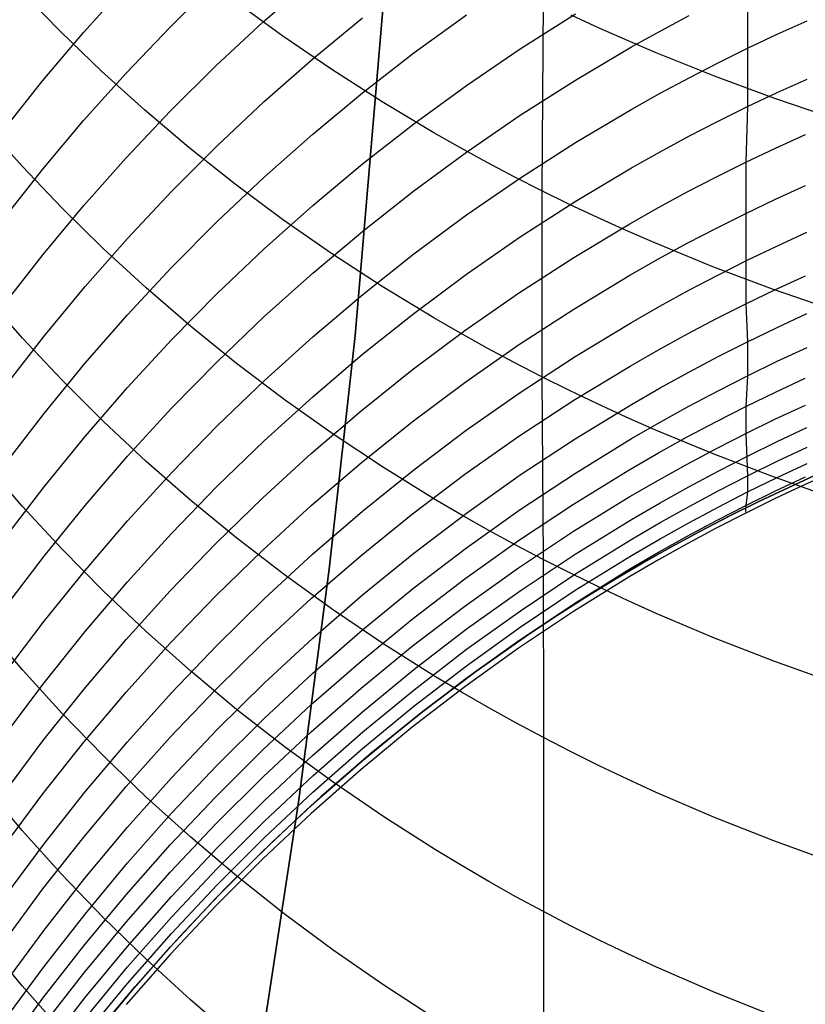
# Model space of a CAD drawing. Extents: x -383 to 1849, y -1185 to -529.
# Tile 296 of 656: x 238.22 to 244.01, y -1094.43 to -1087.17. Entities that reach past the tile are written whole.
import ezdxf

# ---------------------------------------------------------------- set-up
doc = ezdxf.new("R2010")
doc.units = 0
doc.layers.add('PREDEFINITO', color=7, linetype='CONTINUOUS')

msp = doc.modelspace()

# ---------------------------------------------------------------- linework, layer by layer
at = {"layer": 'PREDEFINITO'}
for p, q in [((240.9879, -1086.0516, 420), (240.6947, -1089.5035, 420)), ((240.9879, -1086.0516, 370), (240.6947, -1089.5035, 370)), ((240.6947, -1089.5035, 395), (240.9879, -1086.0516, 395)), ((238.6953, -1087.2665, 609.2711), (239.008, -1086.9198, 609.1185)), ((239.3313, -1087.2287, 607.5636), (239.6668, -1086.8986, 607.4253)), ((240.0147, -1087.1932, 605.885), (240.3717, -1086.8817, 605.7608)), ((243.5855, -1086.9287, 599.3875), (243.586, -1087.3846, 597.9769)), ((238.5228, -1087.2609, 642.066), (238.2309, -1086.9604, 641.8107)), ((240.1607, -1087.2954, 644.6653), (239.8107, -1087.0391, 644.4408)), ((242.0807, -1087.0416, 647.0822), (242.0695, -1088.4358, 645.656)), ((241.1273, -1087.4191, 602.7153), (241.5146, -1087.138, 602.6147)), ((241.9114, -1087.3882, 601.1104), (242.3171, -1087.1313, 601.0233)), ((242.4925, -1087.2357, 647.2558), (242.2854, -1087.1399, 647.1703)), ((242.942, -1087.258, 599.4941), (243.1545, -1087.1445, 599.4575)), ((239.6684, -1087.5157, 606.0131), (240.0147, -1087.1932, 605.885)), ((240.3821, -1087.4637, 604.3498), (240.7497, -1087.1605, 604.2354)), ((243.8045, -1087.2817, 597.9455), (244.0248, -1087.1826, 597.9151)), ((238.3944, -1087.6222, 609.4274), (238.6953, -1087.2665, 609.2711)), ((238.8269, -1087.5542, 642.3147), (238.5228, -1087.2609, 642.066)), ((239.0071, -1087.5688, 607.7058), (239.3313, -1087.2287, 607.5636)), ((242.7018, -1087.3287, 647.3387), (242.4925, -1087.2357, 647.2558)), ((242.7316, -1087.375, 599.5316), (242.942, -1087.258, 599.4941)), ((243.586, -1087.3846, 597.9769), (243.8045, -1087.2817, 597.9455)), ((240.5217, -1087.5427, 644.8814), (240.1607, -1087.2954, 644.6653)), ((242.9134, -1087.4191, 647.4191), (242.7018, -1087.3287, 647.3387)), ((240.7497, -1087.7126, 602.8198), (241.1273, -1087.4191, 602.7153)), ((241.5148, -1087.6585, 601.2015), (241.9114, -1087.3882, 601.1104)), ((242.3172, -1087.6198, 599.6098), (242.7316, -1087.375, 599.5316)), ((243.3428, -1087.5919, 647.5722), (242.9134, -1087.4191, 647.4191)), ((243.3695, -1087.4913, 598.0093), (243.586, -1087.3846, 597.9769)), ((243.586, -1087.3846, 597.9769), (243.585, -1087.815, 596.552)), ((240.0249, -1087.7783, 604.4681), (240.3821, -1087.4637, 604.3498)), ((243.155, -1087.6018, 598.0426), (243.3695, -1087.4913, 598.0093)), ((238.6943, -1087.9184, 607.8516), (239.0071, -1087.5688, 607.7058)), ((239.1428, -1087.8399, 642.5565), (238.8269, -1087.5542, 642.3147)), ((239.333, -1087.8486, 606.145), (239.6684, -1087.5157, 606.0131)), ((240.8933, -1087.7808, 645.0888), (240.5217, -1087.5427, 644.8814)), ((238.1057, -1087.9865, 609.5871), (238.3944, -1087.6222, 609.4274)), ((241.9115, -1087.8785, 599.6918), (242.3172, -1087.6198, 599.6098)), ((242.9425, -1087.7159, 598.077), (243.155, -1087.6018, 598.0426)), ((243.7803, -1087.7541, 647.7151), (243.3428, -1087.5919, 647.5722)), ((243.8035, -1087.7115, 596.5226), (244.0239, -1087.6118, 596.4941)), ((240.382, -1088.018, 602.9281), (240.7497, -1087.7126, 602.8198)), ((241.1276, -1087.9416, 601.2965), (241.5148, -1087.6585, 601.2015)), ((242.7321, -1087.8337, 598.1122), (242.9425, -1087.7159, 598.077)), ((243.585, -1087.815, 596.552), (243.8035, -1087.7115, 596.5226)), ((239.6781, -1088.1039, 604.59), (240.0249, -1087.7783, 604.4681)), ((241.2753, -1088.0093, 645.2873), (240.8933, -1087.7808, 645.0888)), ((244.2252, -1087.9055, 647.8476), (243.7803, -1087.7541, 647.7151)), ((239.0087, -1088.1915, 606.2804), (239.333, -1087.8486, 606.145)), ((239.4705, -1088.1176, 642.7911), (239.1428, -1087.8399, 642.5565)), ((242.3176, -1088.08, 598.1855), (242.7321, -1087.8337, 598.1122)), ((243.3685, -1087.9223, 596.5823), (243.585, -1087.815, 596.552)), ((243.585, -1087.815, 596.552), (243.5728, -1088.2248, 595.1143)), ((238.2418, -1088.2552, 640.3903), (237.9619, -1087.9421, 640.1343)), ((238.3934, -1088.2771, 608.0008), (238.6943, -1087.9184, 607.8516)), ((240.75, -1088.2371, 601.3952), (241.1276, -1087.9416, 601.2965)), ((241.5149, -1088.1505, 599.7775), (241.9115, -1087.8785, 599.6918)), ((243.154, -1088.0334, 596.6135), (243.3685, -1087.9223, 596.5823)), ((240.0246, -1088.3349, 603.0401), (240.382, -1088.018, 602.9281)), ((241.4701, -1088.1198, 645.383), (241.2753, -1088.0093, 645.2873)), ((241.912, -1088.3402, 598.2623), (242.3176, -1088.08, 598.1855)), ((242.9415, -1088.1482, 596.6456), (243.154, -1088.0334, 596.6135)), ((243.7913, -1088.1208, 595.0868), (244.0117, -1088.0206, 595.0602)), ((239.3423, -1088.44, 604.7155), (239.6781, -1088.1039, 604.59)), ((239.8095, -1088.3869, 643.0182), (239.4705, -1088.1176, 642.7911)), ((241.1277, -1088.4354, 599.8668), (241.5149, -1088.1505, 599.7775)), ((241.6674, -1088.2277, 645.4764), (241.4701, -1088.1198, 645.383)), ((242.7311, -1088.2667, 596.6786), (242.9415, -1088.1482, 596.6456)), ((243.5728, -1088.2248, 595.1143), (243.7913, -1088.1208, 595.0868)), ((238.696, -1088.544, 606.4193), (239.0087, -1088.1915, 606.2804)), ((241.8672, -1088.3331, 645.5674), (241.6674, -1088.2277, 645.4764)), ((243.3563, -1088.3327, 595.1426), (243.5728, -1088.2248, 595.1143)), ((243.5728, -1088.2248, 595.1143), (243.573, -1088.6024, 593.6617)), ((238.1046, -1088.6445, 608.1533), (238.3934, -1088.2771, 608.0008)), ((238.534, -1088.5613, 640.6401), (238.2418, -1088.2552, 640.3903)), ((240.3824, -1088.5446, 601.4974), (240.75, -1088.2371, 601.3952)), ((242.3167, -1088.5144, 596.7471), (242.7311, -1088.2667, 596.6786)), ((239.6777, -1088.6628, 603.1555), (240.0246, -1088.3349, 603.0401)), ((241.5154, -1088.6139, 598.3426), (241.912, -1088.3402, 598.2623)), ((242.0695, -1088.4358, 645.656), (241.8672, -1088.3331, 645.5674)), ((243.1418, -1088.4443, 595.1717), (243.3563, -1088.3327, 595.1426)), ((239.0177, -1088.7862, 604.8444), (239.3423, -1088.44, 604.7155)), ((240.1597, -1088.6475, 643.2374), (239.8095, -1088.3869, 643.0182)), ((240.7501, -1088.7329, 599.9595), (241.1277, -1088.4354, 599.8668)), ((242.0695, -1088.4358, 645.656), (242.0694, -1089.8068, 644.2048)), ((242.2741, -1088.5358, 645.742), (242.0695, -1088.4358, 645.656)), ((242.9294, -1088.5597, 595.2016), (243.1418, -1088.4443, 595.1717)), ((243.7915, -1088.498, 593.6362), (244.0119, -1088.3975, 593.6115)), ((241.911, -1088.776, 596.8188), (242.3167, -1088.5144, 596.7471)), ((243.573, -1088.6024, 593.6617), (243.7915, -1088.498, 593.6362)), ((238.3951, -1088.9056, 606.5614), (238.696, -1088.544, 606.4193)), ((238.8383, -1088.86, 640.8835), (238.534, -1088.5613, 640.6401)), ((240.0251, -1088.8637, 601.603), (240.3824, -1088.5446, 601.4974)), ((242.4811, -1088.6331, 645.8256), (242.2741, -1088.5358, 645.742)), ((242.719, -1088.6787, 595.2323), (242.9294, -1088.5597, 595.2016)), ((239.3418, -1089.0014, 603.2743), (239.6777, -1088.6628, 603.1555)), ((240.5208, -1088.899, 643.4485), (240.1597, -1088.6475, 643.2374)), ((241.1281, -1088.9005, 598.4263), (241.5154, -1088.6139, 598.3426)), ((242.6904, -1088.7278, 645.9067), (242.4811, -1088.6331, 645.8256)), ((243.3565, -1088.7106, 593.688), (243.573, -1088.6024, 593.6617)), ((243.573, -1088.6024, 593.6617), (243.5739, -1089.2687, 590.7821)), ((240.3825, -1089.0424, 600.0555), (240.7501, -1088.7329, 599.9595)), ((242.3047, -1088.9275, 595.2961), (242.719, -1088.6787, 595.2323)), ((242.9019, -1088.8197, 645.9852), (242.6904, -1088.7278, 645.9067)), ((243.1419, -1088.8225, 593.715), (243.3565, -1088.7106, 593.688)), ((243.8026, -1088.8429, 592.1824), (244.023, -1088.7418, 592.1595)), ((238.7045, -1089.1421, 604.9766), (239.0177, -1088.7862, 604.8444)), ((241.5145, -1089.0512, 596.8938), (241.911, -1088.776, 596.8188)), ((239.1545, -1089.151, 641.1202), (238.8383, -1088.86, 640.8835)), ((239.6783, -1089.1939, 601.7119), (240.0251, -1088.8637, 601.603)), ((243.3312, -1088.9955, 646.1349), (242.9019, -1088.8197, 645.9852)), ((242.9295, -1088.9382, 593.7427), (243.1419, -1088.8225, 593.715)), ((243.5841, -1088.9479, 592.206), (243.8026, -1088.8429, 592.1824)), ((238.1064, -1089.276, 606.7066), (238.3951, -1088.9056, 606.5614)), ((240.8926, -1089.1411, 643.6511), (240.5208, -1088.899, 643.4485)), ((240.7506, -1089.1998, 598.5131), (241.1281, -1088.9005, 598.4263)), ((241.8992, -1089.1903, 595.3629), (242.3047, -1088.9275, 595.2961)), ((242.7191, -1089.0576, 593.7712), (242.9295, -1088.9382, 593.7427)), ((243.3676, -1089.0567, 592.2303), (243.5841, -1088.9479, 592.206)), ((239.0171, -1089.3501, 603.3963), (239.3418, -1089.0014, 603.2743)), ((243.7686, -1089.1605, 646.2745), (243.3312, -1088.9955, 646.1349)), ((240.0252, -1089.3635, 600.1548), (240.3825, -1089.0424, 600.0555)), ((241.1272, -1089.3394, 596.9718), (241.5145, -1089.0512, 596.8938)), ((242.3047, -1089.3072, 593.8302), (242.7191, -1089.0576, 593.7712)), ((243.1531, -1089.1693, 592.2552), (243.3676, -1089.0567, 592.2303)), ((243.7924, -1089.1634, 590.7607), (244.0128, -1089.062, 590.7398)), ((238.4032, -1089.5072, 605.1118), (238.7045, -1089.1421, 604.9766)), ((239.4822, -1089.4339, 641.3498), (239.1545, -1089.151, 641.1202)), ((241.2747, -1089.3733, 643.8449), (240.8926, -1089.1411, 643.6511)), ((242.9406, -1089.2857, 592.2809), (243.1531, -1089.1693, 592.2552)), ((243.5739, -1089.2687, 590.7821), (243.7924, -1089.1634, 590.7607)), ((244.2134, -1089.3146, 646.4041), (243.7686, -1089.1605, 646.2745)), ((238.2436, -1089.5211, 638.9446), (237.9638, -1089.2029, 638.6948)), ((239.3425, -1089.5347, 601.8239), (239.6783, -1089.1939, 601.7119)), ((240.383, -1089.5111, 598.603), (240.7506, -1089.1998, 598.5131)), ((241.5028, -1089.4667, 595.4326), (241.8992, -1089.1903, 595.3629)), ((241.8991, -1089.5708, 593.8921), (242.3047, -1089.3072, 593.8302)), ((242.7302, -1089.4058, 592.3072), (242.9406, -1089.2857, 592.2809)), ((243.3574, -1089.3779, 590.8042), (243.5739, -1089.2687, 590.7821)), ((243.5739, -1089.2687, 590.7821), (243.5849, -1089.5483, 589.3662)), ((238.7038, -1089.7085, 603.5213), (239.0171, -1089.3501, 603.3963)), ((239.6785, -1089.6958, 600.2571), (240.0252, -1089.3635, 600.1548)), ((240.7497, -1089.6403, 597.0528), (241.1272, -1089.3394, 596.9718)), ((241.4697, -1089.4856, 643.9384), (241.2747, -1089.3733, 643.8449)), ((243.1428, -1089.4909, 590.8269), (243.3574, -1089.3779, 590.8042)), ((243.8033, -1089.4425, 589.3471), (244.0237, -1089.3405, 589.3285)), ((239.8213, -1089.7082, 641.572), (239.4822, -1089.4339, 641.3498)), ((241.1158, -1089.7562, 595.5052), (241.5028, -1089.4667, 595.4326)), ((242.3158, -1089.6568, 592.3617), (242.7302, -1089.4058, 592.3072)), ((243.5849, -1089.5483, 589.3662), (243.8033, -1089.4425, 589.3471)), ((238.1139, -1089.8811, 605.2499), (238.4032, -1089.5072, 605.1118)), ((238.5357, -1089.8322, 639.1884), (238.2436, -1089.5211, 638.9446)), ((239.0178, -1089.8858, 601.939), (239.3425, -1089.5347, 601.8239)), ((240.0257, -1089.8341, 598.6959), (240.383, -1089.5111, 598.603)), ((240.6947, -1089.5035, 420), (240.503, -1091.2245, 420)), ((240.6947, -1089.5035, 370), (240.503, -1091.2245, 370)), ((240.503, -1091.2245, 395), (240.6947, -1089.5035, 395)), ((241.6671, -1089.5954, 644.0296), (241.4697, -1089.4856, 643.9384)), ((242.9304, -1089.6076, 590.8501), (243.1428, -1089.4909, 590.8269)), ((241.5027, -1089.848, 593.9566), (241.8991, -1089.5708, 593.8921)), ((241.867, -1089.7024, 644.1184), (241.6671, -1089.5954, 644.0296)), ((242.72, -1089.728, 590.874), (242.9304, -1089.6076, 590.8501)), ((243.3683, -1089.6581, 589.3859), (243.5849, -1089.5483, 589.3662)), ((243.5849, -1089.5483, 589.3662), (243.5853, -1089.799, 587.9537)), ((243.8038, -1089.6928, 587.9369), (244.0242, -1089.5904, 587.9205)), ((240.3821, -1089.9534, 597.1367), (240.7497, -1089.6403, 597.0528)), ((241.9101, -1089.922, 592.4188), (242.3158, -1089.6568, 592.3617)), ((243.1538, -1089.7717, 589.4061), (243.3683, -1089.6581, 589.3859)), ((238.4024, -1090.0763, 603.6492), (238.7038, -1089.7085, 603.5213)), ((239.3426, -1090.0389, 600.3623), (239.6785, -1089.6958, 600.2571)), ((240.1716, -1089.9736, 641.7865), (239.8213, -1089.7082, 641.572)), ((240.7386, -1090.0584, 595.5804), (241.1158, -1089.7562, 595.5052)), ((242.0694, -1089.8068, 644.2048), (241.867, -1089.7024, 644.1184)), ((242.3056, -1089.9797, 590.9234), (242.72, -1089.728, 590.874)), ((243.5853, -1089.799, 587.9537), (243.8038, -1089.6928, 587.9369)), ((238.84, -1090.1358, 639.426), (238.5357, -1089.8322, 639.1884)), ((242.2742, -1089.9084, 644.2888), (242.0694, -1089.8068, 644.2048)), ((242.0694, -1089.8068, 644.2048), (242.0806, -1091.154, 642.7328)), ((242.9413, -1089.8891, 589.4268), (243.1538, -1089.7717, 589.4061)), ((243.3688, -1089.9092, 587.9709), (243.5853, -1089.799, 587.9537)), ((243.5853, -1089.799, 587.9537), (243.5726, -1090.0256, 586.5274)), ((243.7911, -1089.919, 586.5128), (244.0115, -1089.8163, 586.4986)), ((238.7046, -1090.2467, 602.0568), (239.0178, -1089.8858, 601.939)), ((239.6789, -1090.1684, 598.7916), (240.0257, -1089.8341, 598.6959)), ((241.1156, -1090.1383, 594.0236), (241.5027, -1089.848, 593.9566)), ((242.7309, -1090.0102, 589.448), (242.9413, -1089.8891, 589.4268)), ((240.0248, -1090.2781, 597.2233), (240.3821, -1089.9534, 597.1367)), ((240.5327, -1090.2298, 641.9931), (240.1716, -1089.9736, 641.7865)), ((241.5135, -1090.2008, 592.4783), (241.9101, -1089.922, 592.4188)), ((242.4813, -1090.0073, 644.3703), (242.2742, -1089.9084, 644.2888)), ((243.1543, -1090.0233, 587.9886), (243.3688, -1089.9092, 587.9709)), ((243.5726, -1090.0256, 586.5274), (243.7911, -1089.919, 586.5128)), ((239.018, -1090.3922, 600.4702), (239.3426, -1090.0389, 600.3623)), ((241.9, -1090.2456, 590.9751), (242.3056, -1089.9797, 590.9234)), ((242.3165, -1090.2633, 589.4919), (242.7309, -1090.0102, 589.448)), ((242.6908, -1090.1035, 644.4494), (242.4813, -1090.0073, 644.3703)), ((242.9418, -1090.1411, 588.0067), (243.1543, -1090.0233, 587.9886)), ((243.3561, -1090.1361, 586.5423), (243.5726, -1090.0256, 586.5274)), ((243.5726, -1090.0256, 586.5274), (243.5727, -1090.2247, 585.0201)), ((243.7912, -1090.1179, 585.0076), (244.0117, -1090.0151, 584.9954)), ((238.113, -1090.4529, 603.7798), (238.4024, -1090.0763, 603.6492)), ((240.3713, -1090.3727, 595.6583), (240.7386, -1090.0584, 595.5804)), ((242.9024, -1090.1969, 644.5261), (242.6908, -1090.1035, 644.4494)), ((243.5727, -1090.2247, 585.0201), (243.7912, -1090.1179, 585.0076)), ((239.1561, -1090.4314, 639.6569), (238.84, -1090.1358, 639.426)), ((239.3431, -1090.5134, 598.89), (239.6789, -1090.1684, 598.7916)), ((240.7383, -1090.4413, 594.0932), (241.1156, -1090.1383, 594.0236)), ((242.7314, -1090.2627, 588.0252), (242.9418, -1090.1411, 588.0067)), ((243.1416, -1090.2504, 586.5576), (243.3561, -1090.1361, 586.5423)), ((243.8033, -1090.2842, 583.4931), (244.0237, -1090.1811, 583.4827)), ((238.4033, -1090.617, 602.1774), (238.7046, -1090.2467, 602.0568)), ((240.9044, -1090.4763, 642.1913), (240.5327, -1090.2298, 641.9931)), ((241.1263, -1090.4929, 592.5402), (241.5135, -1090.2008, 592.4783)), ((241.5036, -1090.5251, 591.0289), (241.9, -1090.2456, 590.9751)), ((241.9108, -1090.5307, 589.5378), (242.3165, -1090.2633, 589.4919)), ((242.317, -1090.5168, 588.0635), (242.7314, -1090.2627, 588.0252)), ((243.3321, -1090.3755, 644.672), (242.9024, -1090.1969, 644.5261)), ((242.9291, -1090.3686, 586.5733), (243.1416, -1090.2504, 586.5576)), ((243.3562, -1090.3353, 585.0329), (243.5727, -1090.2247, 585.0201)), ((243.5727, -1090.2247, 585.0201), (243.5863, -1090.5362, 581.9894)), ((239.6781, -1090.6142, 597.3124), (240.0248, -1090.2781, 597.2233)), ((243.1417, -1090.4498, 585.0459), (243.3562, -1090.3353, 585.0329)), ((243.5848, -1090.3912, 583.5037), (243.8033, -1090.2842, 583.4931)), ((243.8048, -1090.4289, 581.9806), (244.0252, -1090.3255, 581.9721)), ((238.7048, -1090.7554, 600.5809), (239.018, -1090.3922, 600.4702)), ((240.0143, -1090.6988, 595.7387), (240.3713, -1090.3727, 595.6583)), ((242.7188, -1090.4904, 586.5893), (242.9291, -1090.3686, 586.5733)), ((243.7697, -1090.543, 644.8082), (243.3321, -1090.3755, 644.672)), ((243.3682, -1090.5022, 583.5145), (243.5848, -1090.3912, 583.5037)), ((238.2421, -1090.7597, 637.4745), (237.9623, -1090.4367, 637.2311)), ((239.4838, -1090.7189, 639.881), (239.1561, -1090.4314, 639.6569)), ((240.371, -1090.7566, 594.1651), (240.7383, -1090.4413, 594.0932)), ((241.2864, -1090.7127, 642.3808), (240.9044, -1090.4763, 642.1913)), ((242.9292, -1090.568, 585.0593), (243.1417, -1090.4498, 585.0459)), ((243.5863, -1090.5362, 581.9894), (243.8048, -1090.4289, 581.9806)), ((243.8035, -1090.5484, 580.4733), (244.0239, -1090.4449, 580.4668)), ((239.0184, -1090.8688, 598.9909), (239.3431, -1090.5134, 598.89)), ((240.7487, -1090.7977, 592.6043), (241.1263, -1090.4929, 592.5402)), ((241.1165, -1090.8178, 591.0847), (241.5036, -1090.5251, 591.0289)), ((241.5142, -1090.8118, 589.5854), (241.9108, -1090.5307, 589.5378)), ((241.9113, -1090.7852, 588.1034), (242.317, -1090.5168, 588.0635)), ((242.3045, -1090.7452, 586.6223), (242.7188, -1090.4904, 586.5893)), ((243.1537, -1090.617, 583.5256), (243.3682, -1090.5022, 583.5145)), ((243.3698, -1090.6474, 581.9983), (243.5863, -1090.5362, 581.9894)), ((243.5863, -1090.5362, 581.9894), (243.585, -1090.6558, 580.4799)), ((243.585, -1090.6558, 580.4799), (243.8035, -1090.5484, 580.4733)), ((243.6686, -1090.7256), (244.1109, -1090.5201)), ((244.1109, -1090.5201, 575.5), (243.6686, -1090.7256, 575.5)), ((243.6686, -1090.7256, 287.75), (244.1109, -1090.5201, 287.75)), ((244.2149, -1090.6994, 644.9346), (243.7697, -1090.543, 644.8082)), ((243.7916, -1090.6479, 578.878), (244.012, -1090.5444, 578.8743)), ((244.2331, -1090.5003, 576.5699), (244.0109, -1090.6, 576.5666)), ((238.114, -1090.9961, 602.3005), (238.4033, -1090.617, 602.1774)), ((239.3423, -1090.9611, 597.4041), (239.6781, -1090.6142, 597.3124)), ((242.7188, -1090.69, 585.0729), (242.9292, -1090.568, 585.0593)), ((242.9412, -1090.7356, 583.5369), (243.1537, -1090.617, 583.5256)), ((244.0109, -1090.6, 576.5666), (243.7905, -1090.7036, 576.5629)), ((239.668, -1091.0363, 595.8214), (240.0143, -1090.6988, 595.7387)), ((242.3044, -1090.945, 585.1009), (242.7188, -1090.69, 585.0729)), ((243.1553, -1090.7625, 582.0073), (243.3698, -1090.6474, 581.9983)), ((243.3685, -1090.7672, 580.4866), (243.585, -1090.6558, 580.4799)), ((243.7905, -1090.7036, 576.5629), (243.572, -1090.8111, 576.559)), ((243.5731, -1090.7553, 578.8817), (243.7916, -1090.6479, 578.878)), ((243.585, -1090.6558, 580.4799), (243.5731, -1090.7553, 578.8817)), ((238.5343, -1091.0755, 637.7121), (238.2421, -1090.7597, 637.4745)), ((238.4034, -1091.1279, 600.694), (238.7048, -1090.7554, 600.5809)), ((239.8228, -1090.9976, 640.0978), (239.4838, -1090.7189, 639.881)), ((240.0139, -1091.0837, 594.2394), (240.371, -1090.7566, 594.1651)), ((241.4812, -1090.8271, 642.4723), (241.2864, -1090.7127, 642.3808)), ((241.899, -1091.0142, 586.6566), (242.3045, -1090.7452, 586.6223)), ((242.7307, -1090.858, 583.5483), (242.9412, -1090.7356, 583.5369)), ((242.9428, -1090.8814, 582.0165), (243.1553, -1090.7625, 582.0073)), ((243.154, -1090.8824, 580.4934), (243.3685, -1090.7672, 580.4866)), ((243.3566, -1090.8666, 578.8854), (243.5731, -1090.7553, 578.8817)), ((243.4503, -1090.8341), (243.6686, -1090.7256)), ((243.6686, -1090.7256, 575.5), (243.4503, -1090.8341, 575.5)), ((243.4503, -1090.8341, 287.75), (243.6686, -1090.7256, 287.75)), ((243.5731, -1090.7553, 578.8817), (243.5719, -1090.7933, 577.8927)), ((240.3812, -1091.1148, 592.6705), (240.7487, -1090.7977, 592.6043)), ((240.7392, -1091.1234, 591.1426), (241.1165, -1090.8178, 591.0847)), ((241.127, -1091.1063, 589.6349), (241.5142, -1090.8118, 589.5854)), ((241.6786, -1090.9388, 642.5615), (241.4812, -1090.8271, 642.4723)), ((241.5147, -1091.0674, 588.1449), (241.9113, -1090.7852, 588.1034)), ((243.234, -1090.9464), (243.4503, -1090.8341)), ((243.4503, -1090.8341, 575.5), (243.234, -1090.9464, 575.5)), ((243.234, -1090.9464, 287.75), (243.4503, -1090.8341, 287.75)), ((243.572, -1090.8111, 576.559), (243.3555, -1090.9226, 576.5548)), ((243.5719, -1090.7933, 577.8927), (243.572, -1090.8111, 576.559)), ((238.7052, -1091.2341, 599.0944), (239.0184, -1090.8688, 598.9909)), ((242.3162, -1091.1138, 583.5719), (242.7307, -1090.858, 583.5483)), ((242.7324, -1091.004, 582.0258), (242.9428, -1090.8814, 582.0165)), ((242.9415, -1091.0014, 580.5002), (243.154, -1090.8824, 580.4934)), ((243.1421, -1090.9818, 578.889), (243.3566, -1090.8666, 578.8854)), ((239.0176, -1091.3184, 597.4982), (239.3423, -1090.9611, 597.4041)), ((241.8784, -1091.0478, 642.6483), (241.6786, -1090.9388, 642.5615)), ((241.8989, -1091.2142, 585.1299), (242.3044, -1090.945, 585.1009)), ((242.9297, -1091.1008, 578.8926), (243.1421, -1090.9818, 578.889)), ((243.0198, -1091.0625), (243.234, -1090.9464)), ((243.234, -1090.9464, 575.5), (243.0198, -1091.0625, 575.5)), ((243.0198, -1091.0625, 287.75), (243.234, -1090.9464, 287.75)), ((243.3555, -1090.9226, 576.5548), (243.141, -1091.0379, 576.5502)), ((239.3325, -1091.3846, 595.9065), (239.668, -1091.0363, 595.8214)), ((240.173, -1091.2673, 640.3071), (239.8228, -1090.9976, 640.0978)), ((241.5026, -1091.297, 586.6922), (241.899, -1091.0142, 586.6566)), ((242.0806, -1091.154, 642.7328), (241.8784, -1091.0478, 642.6483)), ((242.318, -1091.2604, 582.0448), (242.7324, -1091.004, 582.0258)), ((242.7311, -1091.1242, 580.5072), (242.9415, -1091.0014, 580.5002)), ((242.8077, -1091.1824), (243.0198, -1091.0625)), ((243.0198, -1091.0625, 575.5), (242.8077, -1091.1824, 575.5)), ((242.8077, -1091.1824, 287.75), (243.0198, -1091.0625, 287.75)), ((243.141, -1091.0379, 576.5502), (242.9286, -1091.157, 576.5454)), ((238.1141, -1091.5095, 600.8096), (238.4034, -1091.1279, 600.694)), ((238.8386, -1091.3837, 637.9436), (238.5343, -1091.0755, 637.7121)), ((239.6675, -1091.4221, 594.3157), (240.0139, -1091.0837, 594.2394)), ((240.0239, -1091.4438, 592.7388), (240.3812, -1091.1148, 592.6705)), ((240.3718, -1091.4412, 591.2024), (240.7392, -1091.1234, 591.1426)), ((240.7495, -1091.4136, 589.6861), (241.127, -1091.1063, 589.6349)), ((241.1275, -1091.3629, 588.1878), (241.5147, -1091.0674, 588.1449)), ((241.9105, -1091.384, 583.5962), (242.3162, -1091.1138, 583.5719)), ((242.3167, -1091.3808, 580.5212), (242.7311, -1091.1242, 580.5072)), ((242.7193, -1091.2235, 578.8961), (242.9297, -1091.1008, 578.8926)), ((242.2852, -1091.2575, 642.8149), (242.0806, -1091.154, 642.7328)), ((242.0806, -1091.154, 642.7328), (242.0816, -1092.4667, 641.2303)), ((242.5978, -1091.3061), (242.8077, -1091.1824)), ((242.8077, -1091.1824, 575.5), (242.5978, -1091.3061, 575.5)), ((242.5978, -1091.3061, 287.75), (242.8077, -1091.1824, 287.75)), ((242.9286, -1091.157, 576.5454), (242.7182, -1091.2798, 576.5402)), ((242.8077, -1091.1824, 575.5), (242.8077, -1091.1824)), ((238.4038, -1091.6089, 599.2001), (238.7052, -1091.2341, 599.0944)), ((240.534, -1091.5276, 640.5086), (240.173, -1091.2673, 640.3071)), ((240.503, -1091.2245, 420), (240.2776, -1092.9414, 420)), ((240.503, -1091.2245, 370), (240.2776, -1092.9414, 370)), ((240.2776, -1092.9414, 395), (240.503, -1091.2245, 395)), ((241.5024, -1091.4972, 585.16), (241.8989, -1091.2142, 585.1299)), ((241.9123, -1091.5311, 582.0644), (242.318, -1091.2604, 582.0448)), ((242.4922, -1091.3581, 642.8947), (242.2852, -1091.2575, 642.8149)), ((242.7182, -1091.2798, 576.5402), (242.3039, -1091.5365, 576.5291)), ((242.3051, -1091.4799, 578.9031), (242.7193, -1091.2235, 578.8961)), ((238.7044, -1091.6856, 597.5945), (239.0176, -1091.3184, 597.4982)), ((241.1156, -1091.5932, 586.729), (241.5026, -1091.297, 586.6922)), ((242.3902, -1091.4336), (242.5978, -1091.3061)), ((242.5978, -1091.3061, 575.5), (242.3902, -1091.4336, 575.5)), ((242.3902, -1091.4336, 287.75), (242.5978, -1091.3061, 287.75)), ((239.1547, -1091.6838, 638.1686), (238.8386, -1091.3837, 637.9436)), ((239.0083, -1091.7433, 595.9937), (239.3325, -1091.3846, 595.9065)), ((239.332, -1091.7714, 594.3942), (239.6675, -1091.4221, 594.3157)), ((240.3819, -1091.7332, 589.7389), (240.7495, -1091.4136, 589.6861)), ((240.75, -1091.6713, 588.2322), (241.1275, -1091.3629, 588.1878)), ((241.5138, -1091.668, 583.6213), (241.9105, -1091.384, 583.5962)), ((241.911, -1091.6518, 580.5354), (242.3167, -1091.3808, 580.5212)), ((242.7014, -1091.456, 642.972), (242.4922, -1091.3581, 642.8947)), ((239.6772, -1091.7842, 592.8091), (240.0239, -1091.4438, 592.7388)), ((240.0148, -1091.7709, 591.2639), (240.3718, -1091.4412, 591.2024)), ((241.1154, -1091.7936, 585.1909), (241.5024, -1091.4972, 585.16)), ((241.8996, -1091.7507, 578.91), (242.3051, -1091.4799, 578.9031)), ((242.1848, -1091.5647), (242.3902, -1091.4336)), ((242.3902, -1091.4336, 575.5), (242.1848, -1091.5647, 575.5)), ((242.1848, -1091.5647, 287.75), (242.3902, -1091.4336, 287.75)), ((242.9129, -1091.5511, 643.0469), (242.7014, -1091.456, 642.972)), ((240.9056, -1091.7781, 640.702), (240.534, -1091.5276, 640.5086)), ((241.5157, -1091.8156, 582.0845), (241.9123, -1091.5311, 582.0644)), ((242.3039, -1091.5365, 576.5291), (241.8985, -1091.8075, 576.5167)), ((241.9817, -1091.6995), (242.1848, -1091.5647)), ((242.1848, -1091.5647, 575.5), (241.9817, -1091.6995, 575.5)), ((241.9817, -1091.6995, 287.75), (242.1848, -1091.5647, 287.75)), ((243.342, -1091.7327, 643.1896), (242.9129, -1091.5511, 643.0469)), ((238.2433, -1091.9681, 635.9802), (237.9635, -1091.6403, 635.7431)), ((238.1145, -1091.9926, 599.3081), (238.4038, -1091.6089, 599.2001)), ((240.7383, -1091.9023, 586.7669), (241.1156, -1091.5932, 586.729)), ((238.4031, -1092.0624, 597.6929), (238.7044, -1091.6856, 597.5945)), ((239.4825, -1091.9755, 638.3869), (239.1547, -1091.6838, 638.1686)), ((240.3824, -1091.9922, 588.2779), (240.75, -1091.6713, 588.2322)), ((241.1265, -1091.9654, 583.647), (241.5138, -1091.668, 583.6213)), ((241.5145, -1091.9366, 580.5499), (241.911, -1091.6518, 580.5354)), ((241.5827, -1091.9797), (241.9817, -1091.6995)), ((241.9817, -1091.6995, 575.5), (241.5827, -1091.9797, 575.5)), ((241.5827, -1091.9797, 287.75), (241.9817, -1091.6995, 287.75)), ((238.6956, -1092.112, 596.083), (239.0083, -1091.7433, 595.9937)), ((239.0077, -1092.1312, 594.4747), (239.332, -1091.7714, 594.3942)), ((239.3414, -1092.1356, 592.8813), (239.6772, -1091.7842, 592.8091)), ((239.6683, -1092.1121, 591.3273), (240.0148, -1091.7709, 591.2639)), ((240.0246, -1092.0649, 589.7933), (240.3819, -1091.7332, 589.7389)), ((241.2876, -1092.0184, 640.8869), (240.9056, -1091.7781, 640.702)), ((241.5032, -1092.0353, 578.9167), (241.8996, -1091.7507, 578.91)), ((243.7792, -1091.9032, 643.3226), (243.342, -1091.7327, 643.1896)), ((240.738, -1092.1029, 585.2228), (241.1154, -1091.7936, 585.1909)), ((241.1284, -1092.1136, 582.105), (241.5157, -1091.8156, 582.0845)), ((241.8985, -1091.8075, 576.5167), (241.5021, -1092.0922, 576.5032)), ((240.371, -1092.2238, 586.8059), (240.7383, -1091.9023, 586.7669)), ((241.1272, -1092.2348, 580.5646), (241.5145, -1091.9366, 580.5499)), ((244.2238, -1092.0623, 643.446), (243.7792, -1091.9032, 643.3226)), ((238.5354, -1092.2885, 636.2115), (238.2433, -1091.9681, 635.9802)), ((239.8217, -1092.2584, 638.5981), (239.4825, -1091.9755, 638.3869)), ((240.0251, -1092.325, 588.325), (240.3824, -1091.9922, 588.2779)), ((240.7488, -1092.2757, 583.6735), (241.1265, -1091.9654, 583.647)), ((241.1933, -1092.2738), (241.5827, -1091.9797)), ((241.5827, -1091.9797, 575.5), (241.1933, -1092.2738, 575.5)), ((241.1933, -1092.2738, 287.75), (241.5827, -1091.9797, 287.75)), ((238.1138, -1092.4482, 597.7934), (238.4031, -1092.0624, 597.6929)), ((239.6779, -1092.408, 589.8492), (240.0246, -1092.0649, 589.7933)), ((241.1163, -1092.3333, 578.9233), (241.5032, -1092.0353, 578.9167)), ((241.4824, -1092.1345, 640.9761), (241.2876, -1092.0184, 640.8869)), ((238.3947, -1092.4903, 596.1743), (238.6956, -1092.112, 596.083)), ((238.695, -1092.501, 594.557), (239.0077, -1092.1312, 594.4747)), ((239.0168, -1092.4974, 592.9553), (239.3414, -1092.1356, 592.8813)), ((239.3328, -1092.4642, 591.3923), (239.6683, -1092.1121, 591.3273)), ((240.3707, -1092.4246, 585.2556), (240.738, -1092.1029, 585.2228)), ((240.7508, -1092.4246, 582.126), (241.1284, -1092.1136, 582.105)), ((241.5021, -1092.0922, 576.5032), (241.1151, -1092.3904, 576.4887)), ((241.6797, -1092.248, 641.0631), (241.4824, -1092.1345, 640.9761)), ((240.0141, -1092.5572, 586.846), (240.371, -1092.2238, 586.8059)), ((238.8397, -1092.6011, 636.4368), (238.5354, -1092.2885, 636.2115)), ((240.172, -1092.5321, 638.802), (239.8217, -1092.2584, 638.5981)), ((240.3812, -1092.5985, 583.7006), (240.7488, -1092.2757, 583.6735)), ((240.7497, -1092.546, 580.5794), (241.1272, -1092.2348, 580.5646)), ((240.8139, -1092.5811), (241.1933, -1092.2738)), ((241.1933, -1092.2738, 575.5), (240.8139, -1092.5811, 575.5)), ((240.8139, -1092.5811, 287.75), (241.1933, -1092.2738, 287.75)), ((241.8794, -1092.3588, 641.1478), (241.6797, -1092.248, 641.0631)), ((239.6783, -1092.6694, 588.3732), (240.0251, -1092.325, 588.325)), ((240.739, -1092.6443, 578.9297), (241.1163, -1092.3333, 578.9233)), ((242.0816, -1092.4667, 641.2303), (241.8794, -1092.3588, 641.1478)), ((239.342, -1092.7621, 589.9065), (239.6779, -1092.408, 589.8492)), ((240.0137, -1092.7583, 585.2891), (240.3707, -1092.4246, 585.2556)), ((240.3832, -1092.748, 582.1474), (240.7508, -1092.4246, 582.126)), ((241.1151, -1092.3904, 576.4887), (240.7379, -1092.7014, 576.473)), ((238.1059, -1092.8776, 596.2674), (238.3947, -1092.4903, 596.1743)), ((238.394, -1092.8804, 594.6412), (238.695, -1092.501, 594.557)), ((238.7036, -1092.8693, 593.0309), (239.0168, -1092.4974, 592.9553)), ((239.0085, -1092.8268, 591.4588), (239.3328, -1092.4642, 591.3923)), ((242.2862, -1092.5718, 641.3104), (242.0816, -1092.4667, 641.2303)), ((242.0816, -1092.4667, 641.2303), (242.0817, -1093.7489, 639.7008)), ((239.6677, -1092.9022, 586.8871), (240.0141, -1092.5572, 586.846)), ((240.5331, -1092.7963, 638.9982), (240.172, -1092.5321, 638.802)), ((240.3821, -1092.8697, 580.5945), (240.7497, -1092.546, 580.5794)), ((240.4446, -1092.9014), (240.8139, -1092.5811)), ((240.8139, -1092.5811, 575.5), (240.4446, -1092.9014, 575.5)), ((240.4446, -1092.9014, 287.75), (240.8139, -1092.5811, 287.75)), ((242.4931, -1092.6741, 641.3881), (242.2862, -1092.5718, 641.3104)), ((239.1558, -1092.9057, 636.6559), (238.8397, -1092.6011, 636.4368)), ((240.0238, -1092.9334, 583.7283), (240.3812, -1092.5985, 583.7006)), ((240.3718, -1092.9677, 578.9359), (240.739, -1092.6443, 578.9297)), ((239.3425, -1093.0248, 588.4227), (239.6783, -1092.6694, 588.3732)), ((240.7379, -1092.7014, 576.473), (240.3706, -1093.0249, 576.4563)), ((242.7023, -1092.7735, 641.4635), (242.4931, -1092.6741, 641.3881)), ((239.0174, -1093.1268, 589.9651), (239.342, -1092.7621, 589.9065)), ((239.6673, -1093.1035, 585.3234), (240.0137, -1092.7583, 585.2891)), ((240.0259, -1093.0834, 582.1692), (240.3832, -1092.748, 582.1474)), ((240.9049, -1093.0504, 639.1865), (240.5331, -1092.7963, 638.9982)), ((242.9137, -1092.8701, 641.5366), (242.7023, -1092.7735, 641.4635)), ((238.242, -1093.1513, 634.4658), (237.9621, -1092.8194, 634.2356)), ((238.1052, -1093.2689, 594.727), (238.394, -1092.8804, 594.6412)), ((238.4023, -1093.2509, 593.1082), (238.7036, -1092.8693, 593.0309)), ((238.6957, -1093.1996, 591.5269), (239.0085, -1092.8268, 591.4588)), ((240.0249, -1093.2055, 580.6097), (240.3821, -1092.8697, 580.5945)), ((243.3428, -1093.0546, 641.6757), (242.9137, -1092.8701, 641.5366)), ((239.4835, -1093.2017, 636.8684), (239.1558, -1092.9057, 636.6559)), ((239.3323, -1093.2583, 586.9291), (239.6677, -1092.9022, 586.8871)), ((239.677, -1093.2798, 583.7565), (240.0238, -1092.9334, 583.7283)), ((240.2776, -1092.9414, 420), (240.0166, -1094.6535, 420)), ((240.2776, -1092.9414, 370), (240.0166, -1094.6535, 370)), ((240.0166, -1094.6535, 395), (240.2776, -1092.9414, 395)), ((240.0858, -1093.234), (240.4446, -1092.9014)), ((240.4446, -1092.9014, 575.5), (240.0858, -1093.234, 575.5)), ((240.0858, -1093.234, 287.75), (240.4446, -1092.9014, 287.75)), ((240.2776, -1092.9414, 420), (240.2776, -1092.9414, 370)), ((239.0178, -1093.3908, 588.4732), (239.3425, -1093.0248, 588.4227)), ((240.3706, -1093.0249, 576.4563), (240.0137, -1093.3604, 576.4386)), ((240.0148, -1093.3031, 578.942), (240.3718, -1092.9677, 578.9359)), ((239.6791, -1093.4305, 582.1914), (240.0259, -1093.0834, 582.1692)), ((241.2871, -1093.2941, 639.3666), (240.9049, -1093.0504, 639.1865)), ((243.7799, -1093.2277, 641.8055), (243.3428, -1093.0546, 641.6757)), ((238.5342, -1093.4758, 634.6904), (238.242, -1093.1513, 634.4658)), ((238.7042, -1093.5017, 590.025), (239.0174, -1093.1268, 589.9651)), ((239.3318, -1093.4598, 585.3585), (239.6673, -1093.1035, 585.3234)), ((238.3948, -1093.5819, 591.5964), (238.6957, -1093.1996, 591.5269)), ((239.8225, -1093.4887, 637.074), (239.4835, -1093.2017, 636.8684)), ((239.6782, -1093.5528, 580.625), (240.0249, -1093.2055, 580.6097)), ((239.7377, -1093.5785), (240.0858, -1093.234)), ((240.0858, -1093.234, 575.5), (239.7377, -1093.5785, 575.5)), ((239.7377, -1093.5785, 287.75), (240.0858, -1093.234, 287.75)), ((244.2244, -1093.3893, 641.9258), (243.7799, -1093.2277, 641.8055)), ((238.1131, -1093.6415, 593.187), (238.4023, -1093.2509, 593.1082)), ((239.008, -1093.625, 586.9721), (239.3323, -1093.2583, 586.9291)), ((239.3411, -1093.6374, 583.7853), (239.677, -1093.2798, 583.7565)), ((239.6685, -1093.6501, 578.9479), (240.0148, -1093.3031, 578.942)), ((241.482, -1093.412, 639.4534), (241.2871, -1093.2941, 639.3666)), ((240.0137, -1093.3604, 576.4386), (239.6674, -1093.7074, 576.4199)), ((238.7047, -1093.767, 588.5248), (239.0178, -1093.3908, 588.4732)), ((239.0075, -1093.8267, 585.3942), (239.3318, -1093.4598, 585.3585)), ((239.3433, -1093.7886, 582.2139), (239.6791, -1093.4305, 582.1914)), ((241.6794, -1093.5271, 639.5381), (241.482, -1093.412, 639.4534)), ((238.4029, -1093.8862, 590.0862), (238.7042, -1093.5017, 590.025)), ((238.8386, -1093.7924, 634.9092), (238.5342, -1093.4758, 634.6904)), ((240.1727, -1093.7664, 637.2725), (239.8225, -1093.4887, 637.074)), ((241.8793, -1093.6394, 639.6206), (241.6794, -1093.5271, 639.5381)), ((238.1059, -1093.9735, 591.6672), (238.3948, -1093.5819, 591.5964)), ((239.3423, -1093.9112, 580.6405), (239.6782, -1093.5528, 580.625)), ((239.4007, -1093.9344), (239.7377, -1093.5785)), ((239.7377, -1093.5785, 575.5), (239.4007, -1093.9344, 575.5)), ((239.4007, -1093.9344, 287.75), (239.7377, -1093.5785, 287.75)), ((238.6953, -1094.0018, 587.0158), (239.008, -1093.625, 586.9721)), ((239.0164, -1094.0056, 583.8147), (239.3411, -1093.6374, 583.7853)), ((239.3331, -1094.0082, 578.9536), (239.6685, -1093.6501, 578.9479)), ((242.0817, -1093.7489, 639.7008), (241.8793, -1093.6394, 639.6206)), ((239.6674, -1093.7074, 576.4199), (239.332, -1094.0655, 576.4002)), ((242.0817, -1093.7489, 639.7008), (242.0813, -1095.0012, 638.1475)), ((242.2864, -1093.8555, 639.7787), (242.0817, -1093.7489, 639.7008)), ((238.4033, -1094.1528, 588.5774), (238.7047, -1093.767, 588.5248)), ((239.1547, -1094.1008, 635.1219), (238.8386, -1093.7924, 634.9092)), ((239.0186, -1094.1575, 582.2367), (239.3433, -1093.7886, 582.2139)), ((240.5337, -1094.0344, 637.4635), (240.1727, -1093.7664, 637.2725)), ((238.1136, -1094.2799, 590.1484), (238.4029, -1093.8862, 590.0862)), ((238.6948, -1094.2038, 585.4306), (239.0075, -1093.8267, 585.3942)), ((242.4935, -1093.9592, 639.8544), (242.2864, -1093.8555, 639.7787)), ((238.2424, -1094.2969, 632.9215), (237.9625, -1093.96, 632.6976)), ((239.0177, -1094.2803, 580.6561), (239.3423, -1093.9112, 580.6405)), ((239.0749, -1094.3013), (239.4007, -1093.9344)), ((239.4007, -1093.9344, 575.5), (239.0749, -1094.3013, 575.5)), ((239.0749, -1094.3013, 287.75), (239.4007, -1093.9344, 287.75)), ((242.7028, -1094.06, 639.9278), (242.4935, -1093.9592, 639.8544)), ((238.3944, -1094.3884, 587.0604), (238.6953, -1094.0018, 587.0158)), ((238.7032, -1094.384, 583.8444), (239.0164, -1094.0056, 583.8147)), ((239.0089, -1094.3769, 578.9591), (239.3331, -1094.0082, 578.9536)), ((240.9053, -1094.2923, 637.6468), (240.5337, -1094.0344, 637.4635)), ((239.332, -1094.0655, 576.4002), (239.0078, -1094.4341, 576.3796)), ((239.4825, -1094.4005, 635.3282), (239.1547, -1094.1008, 635.1219)), ((242.9144, -1094.1579, 639.9988), (242.7028, -1094.06, 639.9278)), ((238.114, -1094.5479, 588.631), (238.4033, -1094.1528, 588.5774)), ((238.7054, -1094.5365, 582.2598), (239.0186, -1094.1575, 582.2367)), ((243.3439, -1094.345, 640.1341), (242.9144, -1094.1579, 639.9988)), ((238.3938, -1094.5906, 585.4676), (238.6948, -1094.2038, 585.4306)), ((238.5346, -1094.6261, 633.1399), (238.2424, -1094.2969, 632.9215)), ((238.7046, -1094.6596, 580.6717), (239.0177, -1094.2803, 580.6561)), ((238.7607, -1094.6786), (239.0749, -1094.3013)), ((239.0749, -1094.3013, 575.5), (238.7607, -1094.6786, 575.5)), ((238.7607, -1094.6786, 287.75), (239.0749, -1094.3013, 287.75)), ((241.2873, -1094.5396, 637.8221), (240.9053, -1094.2923, 637.6468)), ((238.1056, -1094.7841, 587.1057), (238.3944, -1094.3884, 587.0604)), ((238.4017, -1094.7721, 583.8746), (238.7032, -1094.384, 583.8444)), ((238.6962, -1094.7559, 578.9644), (239.0089, -1094.3769, 578.9591)), ((239.8217, -1094.6912, 635.5278), (239.4825, -1094.4005, 635.3282)), ((243.7813, -1094.5204, 640.2602), (243.3439, -1094.345, 640.1341))]:
    msp.add_line(p, q, dxfattribs=at)

doc.saveas('drawing.dxf')
